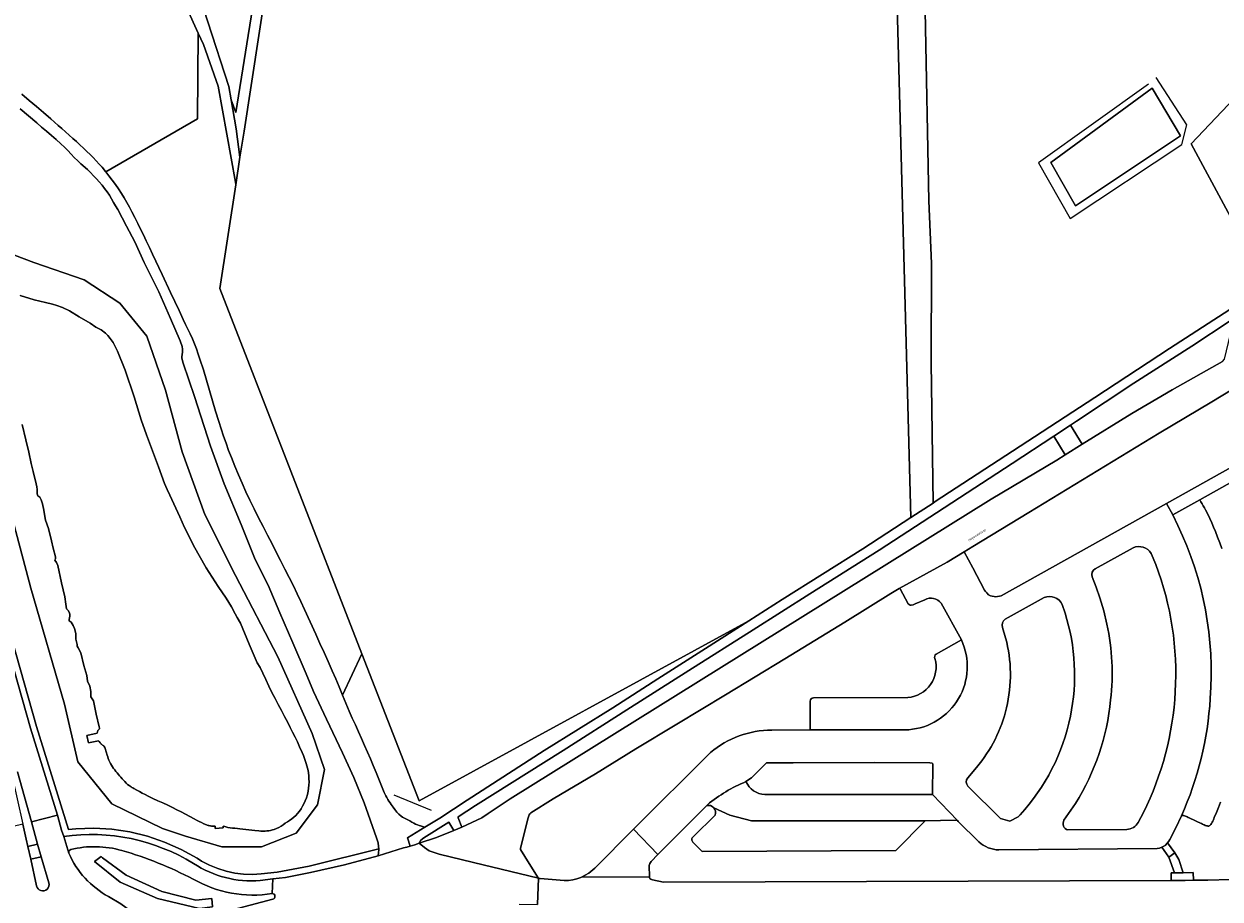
# Model space of a CAD drawing. Header units: metres. Extents: x 197700 to 204338, y 317132 to 325229.
# Tile 921 of 1056: x 203596 to 203784, y 319913 to 320050. Entities that reach past the tile are written whole.
import ezdxf
from ezdxf.enums import TextEntityAlignment as Align

# ---------------------------------------------------------------- set-up
doc = ezdxf.new("R2010")
doc.units = ezdxf.units.M
for name, color, linetype, lineweight in [('B-WE-GR-BEPLANTING_CULTUUR_BOSPLANTSOEN-GV', 90, 'Continuous', 18), ('B-WE-GR-BEPLANTING_CULTUUR_HEESTERS-GV', 90, 'Continuous', 18), ('B-WE-GR-BOS_LOOF-GV', 40, 'Continuous', 13), ('B-WE-GR-BOUWLAND-GV', 80, 'Continuous', 13), ('B-WE-GR-GRAS-GV', 60, 'Continuous', 13), ('B-WE-IE-TERREINAFSCHEIDING_KUNSTMATIG_HEKWERK-G', 20, 'IE-TERREINAFSCHEIDING-KUNSTMATIG', 18), ('B-WE-OG-TERREIN_CULTUURSCHEIDING-GV', 7, 'Continuous', 18), ('B-WE-OG-TERREIN_ERF-GV', 7, 'Continuous', 18), ('B-WE-OG-TOPOGRAFIE-T18', 10, 'Continuous', 18), ('B-WE-OG-WATER-GV', 130, 'Continuous', 18), ('B-WE-OG-WATER_SLOOT-GV', 120, 'Continuous', 18), ('B-WE-VH-VERHARDING_ASFALT-GV', 252, 'Continuous', 18), ('B-WE-VH-VERHARDING_BETONSTRAATSTEEN-GV', 252, 'Continuous', 18), ('B-WE-VH-VERHARDING_HALFVERHARDING-GV', 252, 'Continuous', 18), ('B-WE-VH-VERHARDING_OPEN-GV', 252, 'Continuous', 18), ('B-WE-VH-VERHARDING_SIERBESTRATING-GV', 252, 'Continuous', 18)]:
    doc.layers.add(name, color=color, linetype=linetype, lineweight=lineweight)
doc.styles.add('NLCS-ISO-M200-T18', font='NLCS-ISO.ttf', dxfattribs={"height": 0.36})
doc.linetypes.add('IE-TERREINAFSCHEIDING-KUNSTMATIG', pattern='A,4,[82,NLCS.SHX,S=0.75,R=90,X=0,Y=0],4,-2', length=10)

msp = doc.modelspace()

# ---------------------------------------------------------------- linework, layer by layer
at = {"layer": 'B-WE-GR-BEPLANTING_CULTUUR_BOSPLANTSOEN-GV'}
msp.add_lwpolyline([(203646.328, 319945.122), (203649.392, 319951.587), (203627.067, 320008.973), (203629.57, 320025.23), (203629.52, 320025.634), (203626.793, 320040.733), (203624.484, 320047.238), (203623.674, 320049.026), (203623.548, 320035.596), (203609.171, 320027.267), (203609.654, 320026.667), (203610.175, 320025.989), (203610.678, 320025.299), (203611.162, 320024.597), (203611.616, 320023.894), (203612.05, 320023.176), (203612.468, 320022.448), (203612.876, 320021.714), (203613.276, 320020.977), (203613.743, 320020.086), (203614.192, 320019.185), (203614.628, 320018.278), (203615.061, 320017.369), (203615.495, 320016.461), (203616.004, 320015.4), (203616.508, 320014.338), (203618.011, 320011.145), (203619.345, 320008.323), (203620.011, 320006.911), (203620.675, 320005.499), (203621.336, 320004.085), (203621.695, 320003.329), (203622.059, 320002.576), (203622.419, 320001.821), (203622.767, 320001.06), (203623.092, 320000.291), (203623.4, 319999.485), (203623.686, 319998.669), (203623.957, 319997.848), (203624.486, 319996.202), (203624.991, 319994.582), (203625.466, 319992.953), (203625.932, 319991.32), (203626.407, 319989.691), (203626.913, 319988.071), (203627.287, 319986.933), (203627.666, 319985.797), (203628.055, 319984.664), (203628.458, 319983.536), (203628.879, 319982.416), (203629.418, 319981.061), (203629.983, 319979.715), (203630.568, 319978.377), (203631.171, 319977.047), (203631.786, 319975.724), (203632.455, 319974.341), (203633.147, 319972.968), (203633.854, 319971.603), (203634.563, 319970.238), (203635.266, 319968.871), (203635.941, 319967.55), (203636.619, 319966.232), (203637.296, 319964.912), (203637.965, 319963.589), (203638.621, 319962.259), (203639.209, 319961.033), (203639.787, 319959.802), (203640.359, 319958.567), (203642.148, 319954.669), (203642.8, 319953.242), (203643.449, 319951.812), (203644.09, 319950.38), (203644.722, 319948.944), (203645.264, 319947.679), (203645.795, 319946.408), (203646.322, 319945.137)], close=True, dxfattribs=at)
at = {"layer": 'B-WE-GR-BEPLANTING_CULTUUR_HEESTERS-GV'}
msp.add_lwpolyline([(203617.964, 319914.279), (203612.352, 319916.838), (203608.66, 319919.6), (203608.457, 319919.804), (203607.41, 319919.018), (203611.422, 319915.733), (203617.266, 319913.174), (203623.866, 319911.604), (203625.93, 319911.865), (203625.814, 319913.203), (203623.313, 319912.912)], close=True, dxfattribs=at)
at = {"layer": 'B-WE-GR-BOS_LOOF-GV'}
for points in [[(203860.88, 320177.767), (203761.211, 320112.275), (203731.914, 320110.109), (203735.591, 319973.006), (203739.086, 319975.278), (203738.802, 319997.317), (203738.845, 320012.903), (203738.423, 320022.698), (203737.833, 320052.55), (203737.287, 320083.735), (203736.995, 320099.071), (203749.622, 320110.16), (203760.837, 320111.108), (203780.98, 320123.582), (203787.733, 320115.814)], [(203795.126, 320047.998), (203779.637, 320031.645), (203790.533, 320011.461)]]:
    msp.add_lwpolyline(points, dxfattribs=at)
at = {"layer": 'B-WE-GR-BOUWLAND-GV'}
for points in [[(203639, 320086.628), (203630.87, 320033.67), (203630.239, 320029.57), (203629.57, 320025.23), (203627.067, 320008.973), (203649.392, 319951.587), (203658.368, 319928.513), (203710.156, 319956.792), (203715.392, 319960.118), (203728.061, 319968.112), (203735.591, 319973.006), (203731.914, 320110.109)], [(203621.895, 320061.046), (203628.492, 320040.661), (203628.856, 320038.564), (203629.607, 320036.596), (203637.624, 320086.946)]]:
    msp.add_lwpolyline(points, dxfattribs=at)
msp.add_lwpolyline([(203628.856, 320038.564), (203629.641, 320034.032), (203630.239, 320029.57), (203630.87, 320033.67), (203639, 320086.628), (203637.624, 320086.946), (203629.607, 320036.596)], close=True, dxfattribs=at)
at = {"layer": 'B-WE-GR-GRAS-GV'}
msp.add_lwpolyline([(203629.57, 320025.23), (203630.239, 320029.57), (203629.641, 320034.032), (203628.856, 320038.564), (203628.492, 320040.661), (203621.895, 320061.046), (203611.039, 320087.736), (203607.503, 320095.402), (203604.889, 320100.507), (203602.417, 320104.481), (203598.993, 320108.716), (203590.465, 320118.868), (203584.861, 320125.218), (203582.167, 320127.763), (203588.288, 320119.834), (203595.561, 320110.351), (203599.028, 320105.362), (203602.304, 320098.544), (203612.186, 320075.217), (203619.833, 320057.501), (203623.674, 320049.026), (203624.484, 320047.238), (203626.793, 320040.733), (203629.52, 320025.634)], close=True, dxfattribs=at)
at = {"layer": 'B-WE-IE-TERREINAFSCHEIDING_KUNSTMATIG_HEKWERK-G'}
for points in [[(203739.086, 319975.278), (203738.802, 319997.317), (203738.845, 320012.903), (203738.423, 320022.698), (203737.833, 320052.55), (203737.287, 320083.735), (203736.995, 320099.071), (203749.622, 320110.16), (203760.837, 320111.108), (203780.98, 320123.582)], [(203790.533, 320011.461), (203779.637, 320031.645), (203795.126, 320047.998)], [(203778.927, 320034.639), (203774.133, 320042.071)], [(203772.912, 320041.033), (203755.668, 320028.701)], [(203778.142, 320031.551), (203778.927, 320034.639)], [(203760.639, 320019.944), (203778.142, 320031.551)], [(203755.668, 320028.701), (203760.639, 320019.944)], [(203660.306, 319926.993), (203654.434, 319929.405)]]:
    msp.add_lwpolyline(points, dxfattribs=at)
at = {"layer": 'B-WE-OG-TERREIN_CULTUURSCHEIDING-GV'}
for points in [[(203787.733, 320115.814), (203780.98, 320123.582), (203760.837, 320111.108), (203749.622, 320110.16), (203736.995, 320099.071), (203737.287, 320083.735), (203737.833, 320052.55), (203738.423, 320022.698), (203738.845, 320012.903), (203738.802, 319997.317), (203739.086, 319975.278), (203739.435, 319975.505), (203751.562, 319983.433), (203764.466, 319991.856), (203776.24, 319999.54), (203785.707, 320005.674)], [(203595.958, 320039.454), (203597.107, 320038.496), (203598.255, 320037.537), (203599.397, 320036.571), (203600.53, 320035.594), (203601.111, 320035.084), (203601.689, 320034.571), (203602.266, 320034.057), (203603.415, 320033.023), (203603.976, 320032.52), (203604.539, 320032.019), (203605.099, 320031.515), (203605.652, 320031.004), (203606.195, 320030.483), (203606.684, 320029.997), (203607.168, 320029.506), (203607.645, 320029.007), (203608.112, 320028.5), (203608.568, 320027.984), (203609.118, 320027.332), (203609.171, 320027.267), (203623.548, 320035.596), (203623.674, 320049.026), (203619.833, 320057.501)], [(203790.533, 320011.461), (203779.637, 320031.645), (203795.126, 320047.998)], [(203594.429, 319953.887), (203598.3, 319940.211), (203603.308, 319924.047), (203604.433, 319924.151), (203607.28, 319924.237), (203610.123, 319924.068), (203612.939, 319923.646), (203615.706, 319922.973), (203618.403, 319922.057), (203621.006, 319920.903), (203623.496, 319919.521), (203624.219, 319919.074), (203625.45, 319918.429), (203626.734, 319917.897), (203628.06, 319917.482), (203629.418, 319917.187), (203630.797, 319917.015), (203632.185, 319916.966), (203633.573, 319917.042), (203636.051, 319917.328), (203641.077, 319918.25), (203641.334, 319918.303), (203652.021, 319921.008), (203652.011, 319921.371), (203651.95, 319921.913), (203651.687, 319922.721), (203649.718, 319928.228), (203648.105, 319932.213), (203646.343, 319936.065), (203643.827, 319941.336), (203641.779, 319945.684), (203640.62, 319948.438), (203638.552, 319953.308), (203636.491, 319958.035), (203634.646, 319962.396), (203632.634, 319966.432), (203630.443, 319971.915), (203627.745, 319978.315), (203625.618, 319984.222), (203623.087, 319991.984), (203621.324, 319997.241), (203621.117, 319998.003), (203621.104, 319998.254), (203621.198, 319998.954), (203621.203, 319999.407), (203621.141, 319999.873), (203620.832, 320000.743), (203619.302, 320004.233), (203617.48, 320008.413), (203615.196, 320013.058), (203613.726, 320016.295), (203612.438, 320018.768), (203611.03, 320021.366), (203610.706, 320021.922), (203610.388, 320022.484), (203610.067, 320023.042), (203609.733, 320023.592), (203609.376, 320024.125), (203608.984, 320024.655), (203608.571, 320025.172), (203608.143, 320025.677), (203607.703, 320026.172), (203607.254, 320026.656), (203606.771, 320027.144), (203606.27, 320027.615), (203605.25, 320028.54), (203604.749, 320029.011), (203604.22, 320029.535), (203603.699, 320030.067), (203603.179, 320030.6), (203602.654, 320031.129), (203602.12, 320031.647), (203601.377, 320032.328), (203600.618, 320032.993), (203599.851, 320033.647), (203599.079, 320034.298), (203598.311, 320034.952), (203597.01, 320036.066), (203595.706, 320037.176)], [(203588.043, 320016.756), (203597.841, 320013.019), (203605.778, 320010.313), (203611.388, 320006.662), (203615.621, 320001.473), (203618.514, 319992.983), (203621.135, 319983.327), (203624.697, 319973.482), (203629.547, 319963.885), (203636.19, 319951.109), (203641.59, 319939.121), (203643.491, 319933.469), (203642.433, 319927.921), (203639.083, 319923.473), (203633.612, 319921.282), (203627.388, 319921.326), (203621.656, 319922.978), (203618.089, 319924.179), (203610.093, 319928.053), (203604.772, 319934.661), (203602.684, 319943.697), (203597.371, 319961.89), (203592.341, 319980.693)], [(203737.789, 319960.103), (203736.248, 319959.438), (203735.961, 319959.301), (203735.67, 319959.243), (203735.508, 319959.255), (203735.352, 319959.325), (203735.182, 319959.462), (203733.914, 319961.82), (203733.763, 319961.841), (203732.472, 319961.072), (203725.248, 319956.594), (203715.83, 319950.837), (203706.486, 319945.162), (203698.85, 319940.547), (203692.416, 319936.675), (203686.048, 319932.762), (203679.435, 319928.826), (203675.937, 319926.616), (203675.756, 319926.483), (203675.644, 319926.319), (203675.514, 319925.835), (203674.272, 319921.1), (203674.294, 319920.91), (203675.674, 319918.675), (203677.05, 319916.449), (203677.118, 319916.379), (203677.258, 319916.345), (203677.392, 319916.337), (203681.155, 319916.009), (203681.823, 319916.026), (203682.486, 319916.112), (203683.136, 319916.266), (203683.767, 319916.487), (203683.882, 319916.541), (203683.895, 319916.541), (203685.001, 319917.156), (203685.966, 319917.977), (203692.042, 319924.086), (203704.123, 319936.118)], [(203739.595, 319951.572), (203743.526, 319953.785), (203740.361, 319959.549)], [(203593.464, 319953.625), (203597.341, 319939.927), (203601.565, 319926.295), (203602.224, 319923.945), (203602.563, 319922.946)], [(203652.021, 319921.008), (203641.334, 319918.303), (203641.077, 319918.25), (203636.051, 319917.328), (203633.573, 319917.042), (203632.185, 319916.966), (203630.797, 319917.015), (203629.418, 319917.187), (203628.06, 319917.482), (203626.734, 319917.897), (203625.45, 319918.429), (203624.219, 319919.074), (203623.496, 319919.521), (203621.006, 319920.903), (203618.403, 319922.057), (203615.706, 319922.973), (203612.939, 319923.646), (203610.123, 319924.068), (203607.28, 319924.237), (203604.433, 319924.151), (203603.308, 319924.047), (203598.3, 319940.211), (203594.429, 319953.887)], [(203720.305, 319944.676), (203735.104, 319944.737)], [(203713.75, 319939.63), (203719.791, 319939.649), (203719.774, 319944.176)], [(203603.648, 319920.881), (203603.377, 319920.652), (203603.352, 319920.299)], [(203633.404, 319916.022), (203635.392, 319916.267), (203637.367, 319916.511), (203641.289, 319917.273), (203646.643, 319918.48), (203651.945, 319919.906), (203651.999, 319920.388), (203652.026, 319920.85), (203652.021, 319921.008)], [(203609.6, 319913.498), (203611.499, 319912.339), (203613.301, 319911.032)], [(203620.827, 319909.264), (203622.362, 319909.673), (203624.694, 319910.28), (203635.385, 319913.103)]]:
    msp.add_lwpolyline(points, dxfattribs=at)
for points in [[(203777.946, 320032.927), (203761.463, 320021.912), (203757.586, 320028.722), (203773.516, 320040.385)], [(203762.523, 319984.505), (203770.316, 319989.332), (203776.62, 319993.065), (203784.55, 319997.522), (203784.845, 319997.876), (203786.433, 320004.421), (203785.756, 320003.896), (203779.732, 319999.921), (203770.639, 319994.071), (203761.636, 319988.144), (203760.693, 319987.524)], [(203787.059, 319994.014), (203786.998, 319993.764), (203786.068, 319993.119), (203782.866, 319991.182), (203774.606, 319986.237), (203754.151, 319973.782), (203745.311, 319968.437), (203743.979, 319967.628), (203745.352, 319965.119), (203747.187, 319961.593), (203747.319, 319961.37), (203747.553, 319961.158), (203747.808, 319960.883), (203748.079, 319960.689), (203748.931, 319960.537), (203749.782, 319960.703), (203775.757, 319975.189), (203793.352, 319985.026), (203793.007, 319993.733)], [(203665.098, 319924.397), (203666.668, 319925.116), (203668.22, 319925.876), (203669.228, 319926.517), (203672.686, 319928.845), (203748.218, 319975.888), (203758.513, 319982.021), (203759.852, 319982.85), (203758.05, 319985.785), (203751.516, 319981.486), (203740.808, 319974.542), (203730.646, 319967.885), (203719.724, 319961.009), (203710.847, 319955.353), (203700.726, 319948.964), (203691.016, 319942.791), (203680.985, 319936.446), (203667.209, 319927.78), (203664.506, 319925.998), (203664.481, 319925.855)], [(203659.257, 319924.387), (203661.6, 319925.825), (203665.917, 319928.633), (203677.989, 319936.402), (203688.805, 319943.113), (203695.852, 319947.678), (203703.346, 319952.466), (203710.156, 319956.792), (203658.368, 319928.513), (203649.392, 319951.587), (203646.328, 319945.122), (203646.853, 319943.867), (203647.396, 319942.602), (203647.874, 319941.525), (203648.36, 319940.452), (203648.849, 319939.38), (203649.335, 319938.306), (203649.813, 319937.229), (203650.27, 319936.174), (203650.722, 319935.118), (203651.17, 319934.059), (203651.614, 319932.999), (203652.055, 319931.937), (203652.262, 319931.409), (203652.458, 319930.877), (203652.658, 319930.346), (203652.876, 319929.824), (203653.125, 319929.318), (203653.284, 319929.034), (203653.452, 319928.753), (203653.626, 319928.476), (203653.807, 319928.203), (203653.993, 319927.935), (203654.27, 319927.54), (203654.553, 319927.145), (203654.852, 319926.764), (203655.178, 319926.413), (203655.539, 319926.11), (203655.739, 319925.979), (203655.95, 319925.86), (203656.167, 319925.749), (203656.385, 319925.641), (203656.602, 319925.53), (203656.906, 319925.366), (203657.21, 319925.2), (203657.515, 319925.038), (203657.825, 319924.886), (203658.141, 319924.75), (203658.361, 319924.669), (203658.583, 319924.595), (203659.033, 319924.457)], [(203663.807, 319923.843), (203663.011, 319925.166), (203659.131, 319922.707), (203658.643, 319922.371), (203658.388, 319921.859), (203661.119, 319922.791)], [(203617.964, 319914.279), (203623.313, 319912.912), (203625.814, 319913.203), (203625.93, 319911.865), (203623.866, 319911.604), (203617.266, 319913.174), (203611.422, 319915.733), (203607.41, 319919.018), (203608.457, 319919.804), (203608.66, 319919.6), (203612.352, 319916.838)]]:
    msp.add_lwpolyline(points, close=True, dxfattribs=at)
for points in [[(203740.361, 319959.549, 0.3639503), (203737.789, 319960.103)], [(203735.104, 319944.737, 0.4732241), (203739.38, 319950.849)], [(203739.38, 319950.849, -0.3968265), (203739.595, 319951.572)], [(203719.774, 319944.176, -0.4063009), (203720.305, 319944.676)], [(203704.123, 319936.118, -0.1751972), (203713.75, 319939.63)], [(203602.563, 319922.946, -0.1739786), (203622.96, 319918.677)], [(203603.352, 319920.299, 0.1671346), (203609.6, 319913.498)], [(203611.686, 319920.725, 0.129385), (203603.648, 319920.881)], [(203622.888, 319916.232, 0.0506339), (203611.686, 319920.725)], [(203622.96, 319918.677, 0.1674962), (203633.404, 319916.022)], [(203635.301, 319913.957, -0.1682933), (203622.888, 319916.232)], [(203635.385, 319913.103, 0.913267), (203635.301, 319913.957)]]:
    msp.add_lwpolyline(points, format="xyb", dxfattribs=at)
at = {"layer": 'B-WE-OG-TERREIN_ERF-GV'}
for points in [[(203795.625, 319983.998), (203780.974, 319975.786), (203781.157, 319975.47), (203781.342, 319975.156), (203781.526, 319974.84), (203781.707, 319974.524), (203781.882, 319974.204), (203782.223, 319973.538), (203782.545, 319972.863), (203782.851, 319972.179), (203783.145, 319971.49), (203783.432, 319970.799), (203783.781, 319969.924), (203784.113, 319969.041), (203784.429, 319968.152)], [(203703.503, 319927.766), (203695.864, 319920.111), (203694.808, 319918.998), (203694.596, 319918.704), (203694.515, 319918.353), (203694.534, 319916.596), (203694.574, 319916.413), (203694.622, 319916.331), (203694.76, 319916.204), (203694.846, 319916.165), (203695.032, 319916.141), (203696.735, 319915.768), (203776.492, 319916.028)], [(203784.23, 319928.311), (203783.919, 319927.502), (203783.594, 319926.699), (203783.252, 319925.904), (203783.176, 319925.716), (203783.104, 319925.524), (203783.028, 319925.335), (203782.941, 319925.154), (203782.834, 319924.986), (203782.699, 319924.798), (203782.626, 319924.708), (203782.544, 319924.634), (203782.453, 319924.587), (203782.389, 319924.573), (203782.321, 319924.568), (203782.25, 319924.57), (203782.179, 319924.577), (203782.11, 319924.586), (203782.019, 319924.604), (203781.93, 319924.632), (203781.842, 319924.666), (203781.667, 319924.738), (203781.524, 319924.8), (203781.384, 319924.869), (203781.245, 319924.941), (203781.107, 319925.014), (203780.967, 319925.084), (203780.637, 319925.24), (203780.304, 319925.393), (203779.304, 319925.842), (203779.158, 319925.912), (203779.012, 319925.987), (203778.866, 319926.059), (203778.718, 319926.123), (203778.565, 319926.175), (203778.466, 319926.206), (203778.392, 319926.225), (203778.343, 319926.23), (203778.265, 319926.222), (203778.214, 319926.203), (203778.162, 319926.18), (203778.09, 319926.153), (203777.204, 319924.276), (203776.247, 319922.436), (203776.101, 319922.175), (203775.926, 319921.933), (203777.05, 319920.353), (203777.703, 319919.333), (203778.339, 319917.22), (203779.931, 319917.25), (203779.968, 319916.056), (203782.226, 319916.087), (203785.756, 319916.191)], [(203746.292, 319922.07), (203743.042, 319925.305), (203742.915, 319925.438), (203742.676, 319925.477), (203737.855, 319925.362), (203733.212, 319920.708), (203702.805, 319920.573), (203701.368, 319922.052)], [(203701.445, 319922.901), (203704.842, 319926.266)], [(203776.492, 319916.028), (203776.503, 319917.216), (203776.996, 319917.203), (203776.129, 319919.698), (203775.028, 319921.235), (203774.667, 319921.098), (203774.29, 319921.018), (203749.416, 319920.828)]]:
    msp.add_lwpolyline(points, dxfattribs=at)
for points in [[(203704.651, 319927.443, 0.2917539), (203703.503, 319927.766)], [(203704.842, 319926.266, 0.2918695), (203704.651, 319927.443)], [(203701.368, 319922.052, -0.5027633), (203701.445, 319922.901)], [(203749.416, 319920.828, -0.1869201), (203746.292, 319922.07)]]:
    msp.add_lwpolyline(points, format="xyb", dxfattribs=at)
at = {"layer": 'B-WE-OG-WATER-GV'}
msp.add_lwpolyline([(203761.463, 320021.912), (203777.946, 320032.927), (203773.516, 320040.385), (203757.586, 320028.722)], close=True, dxfattribs=at)
msp.add_lwpolyline([(203596.012, 319987.622), (203596.603, 319985.22), (203597.067, 319983.279), (203597.466, 319981.485), (203597.735, 319980.205), (203598.23, 319978.313), (203598.335, 319977.806), (203598.375, 319977.425), (203598.382, 319977.095), (203598.405, 319976.724), (203598.501, 319976.425), (203598.778, 319976.188), (203599.019, 319975.763), (203599.205, 319975.165), (203599.448, 319974.155), (203599.513, 319973.457), (203599.667, 319972.562), (203600.156, 319971.258), (203600.633, 319969.34), (203600.9, 319968.186), (203601.264, 319966.815), (203601.254, 319966.531), (203601.199, 319966.416), (203601.172, 319966.284), (203601.414, 319965.937), (203601.622, 319965.452), (203602.198, 319962.77), (203602.738, 319960.549), (203602.871, 319959.418), (203602.916, 319959.019), (203603.007, 319958.652), (203603.263, 319958.401), (203603.442, 319958.065), (203603.509, 319957.753), (203603.516, 319957.527), (203603.428, 319957.013), (203603.428, 319956.802), (203603.72, 319956.559), (203604.03, 319956.041), (203604.252, 319955.556), (203604.439, 319954.793), (203604.474, 319953.912), (203604.691, 319953.055), (203604.69, 319952.819), (203604.839, 319952.534), (203605.227, 319951.762), (203605.731, 319949.765), (203606.177, 319948.226), (203606.3, 319947.3), (203606.667, 319946.504), (203606.823, 319945.711), (203606.806, 319945.284), (203606.811, 319944.829), (203607.039, 319944.523), (203607.222, 319944.239), (203607.664, 319942.153), (203608.111, 319940.16), (203608.183, 319939.946), (203608.17, 319939.83), (203607.919, 319939.542), (203607.787, 319939.157), (203606.195, 319938.784), (203606.465, 319937.636), (203608.039, 319937.938), (203608.121, 319937.835), (203608.284, 319937.627), (203608.369, 319937.527), (203608.459, 319937.432), (203608.552, 319937.354), (203608.653, 319937.284), (203608.755, 319937.215), (203608.85, 319937.142), (203608.931, 319937.058), (203609.018, 319936.912), (203609.077, 319936.747), (203609.121, 319936.571), (203609.161, 319936.392), (203609.209, 319936.219), (203609.381, 319935.701), (203609.468, 319935.442), (203609.561, 319935.186), (203609.662, 319934.933), (203609.753, 319934.721), (203609.8, 319934.615), (203609.849, 319934.51), (203609.9, 319934.407), (203610.048, 319934.139), (203610.211, 319933.878), (203610.386, 319933.625), (203610.569, 319933.377), (203610.755, 319933.132), (203610.942, 319932.897), (203611.136, 319932.666), (203611.336, 319932.44), (203611.539, 319932.218), (203611.744, 319931.997), (203612.159, 319931.541), (203612.371, 319931.317), (203612.592, 319931.106), (203612.829, 319930.914), (203612.973, 319930.815), (203613.121, 319930.722), (203613.273, 319930.633), (203613.426, 319930.546), (203613.578, 319930.458), (203614.014, 319930.208), (203614.454, 319929.966), (203614.898, 319929.73), (203615.345, 319929.499), (203615.792, 319929.27), (203616.557, 319928.896), (203617.331, 319928.54), (203618.109, 319928.191), (203618.886, 319927.839), (203619.655, 319927.473), (203620.338, 319927.129), (203621.017, 319926.776), (203621.694, 319926.419), (203622.372, 319926.064), (203623.052, 319925.714), (203623.43, 319925.513), (203623.805, 319925.303), (203624.183, 319925.099), (203624.567, 319924.914), (203624.964, 319924.76), (203625.092, 319924.717), (203625.221, 319924.675), (203625.351, 319924.636), (203625.482, 319924.602), (203625.614, 319924.578), (203625.753, 319924.565), (203625.894, 319924.562), (203626.178, 319924.571), (203626.319, 319924.573), (203626.362, 319924.171), (203627.592, 319924.299), (203627.598, 319924.568), (203627.881, 319924.474), (203628.025, 319924.428), (203628.17, 319924.385), (203628.315, 319924.347), (203628.689, 319924.275), (203629.069, 319924.234), (203629.453, 319924.21), (203629.837, 319924.188), (203630.219, 319924.155), (203630.686, 319924.096), (203631.62, 319923.961), (203632.087, 319923.901), (203632.555, 319923.854), (203633.209, 319923.798), (203633.537, 319923.776), (203633.864, 319923.768), (203634.189, 319923.779), (203634.478, 319923.804), (203634.767, 319923.84), (203635.055, 319923.888), (203635.339, 319923.951), (203635.615, 319924.031), (203635.982, 319924.175), (203636.337, 319924.355), (203636.683, 319924.561), (203637.022, 319924.779), (203637.356, 319924.999), (203637.698, 319925.223), (203638.039, 319925.455), (203638.37, 319925.697), (203638.687, 319925.955), (203638.983, 319926.232), (203639.285, 319926.561), (203639.568, 319926.912), (203639.83, 319927.282), (203640.068, 319927.666), (203640.28, 319928.058), (203640.491, 319928.527), (203640.669, 319929.016), (203640.815, 319929.52), (203640.929, 319930.029), (203641.011, 319930.539), (203641.059, 319931.01), (203641.079, 319931.487), (203641.073, 319931.967), (203641.041, 319932.445), (203640.986, 319932.917), (203640.923, 319933.282), (203640.843, 319933.646), (203640.748, 319934.007), (203640.644, 319934.366), (203640.533, 319934.721), (203640.372, 319935.186), (203640.191, 319935.644), (203639.997, 319936.098), (203639.596, 319937.001), (203639.247, 319937.772), (203638.882, 319938.536), (203638.507, 319939.296), (203638.126, 319940.052), (203637.743, 319940.808), (203637.253, 319941.757), (203636.751, 319942.7), (203636.244, 319943.64), (203635.741, 319944.582), (203635.249, 319945.53), (203634.776, 319946.514), (203634.304, 319947.554), (203633.84, 319948.57), (203633.39, 319949.483), (203632.96, 319950.213), (203631.668, 319953.114), (203630.296, 319956.415), (203629.786, 319957.303), (203629.502, 319957.891), (203628.902, 319958.957), (203628.072, 319960.351), (203626.832, 319962.163), (203624.92, 319965.081), (203622.93, 319968.605), (203622.441, 319969.586), (203621.535, 319971.428), (203620.808, 319973.107), (203619.225, 319976.499), (203618.817, 319977.419), (203618.384, 319978.354), (203617.416, 319980.939), (203615.571, 319985.999), (203614.732, 319988.348), (203613.626, 319991.972), (203612.22, 319996.123), (203611.025, 319999.12), (203610.59, 319999.963), (203610.327, 320000.465), (203609.833, 320001.105), (203609.473, 320001.588), (203609.132, 320001.943), (203608.424, 320002.455), (203607.62, 320002.882), (203606.718, 320003.535), (203605, 320004.516), (203603.471, 320005.433), (203602.386, 320005.994), (203601.474, 320006.286), (203600.801, 320006.5), (203599.67, 320006.749), (203597.901, 320007.156), (203595.694, 320007.843)], dxfattribs=at)
at = {"layer": 'B-WE-OG-WATER_SLOOT-GV'}
for points in [[(203592.341, 319980.693), (203597.371, 319961.89), (203602.684, 319943.697), (203604.772, 319934.661), (203610.093, 319928.053), (203618.089, 319924.179), (203621.656, 319922.978), (203627.388, 319921.326), (203633.612, 319921.282), (203639.083, 319923.473), (203642.433, 319927.921), (203643.491, 319933.469), (203641.59, 319939.121), (203636.19, 319951.109), (203629.547, 319963.885), (203624.697, 319973.482), (203621.135, 319983.327), (203618.514, 319992.983), (203615.621, 320001.473), (203611.388, 320006.662), (203605.778, 320010.313), (203597.841, 320013.019), (203588.043, 320016.756)], [(203595.694, 320007.843), (203597.901, 320007.156), (203599.67, 320006.749), (203600.801, 320006.5), (203601.474, 320006.286), (203602.386, 320005.994), (203603.471, 320005.433), (203605, 320004.516), (203606.718, 320003.535), (203607.62, 320002.882), (203608.424, 320002.455), (203609.132, 320001.943), (203609.473, 320001.588), (203609.833, 320001.105), (203610.327, 320000.465), (203610.59, 319999.963), (203611.025, 319999.12), (203612.22, 319996.123), (203613.626, 319991.972), (203614.732, 319988.348), (203615.571, 319985.999), (203617.416, 319980.939), (203618.384, 319978.354), (203618.817, 319977.419), (203619.225, 319976.499), (203620.808, 319973.107), (203621.535, 319971.428), (203622.441, 319969.586), (203622.93, 319968.605), (203624.92, 319965.081), (203626.832, 319962.163), (203628.072, 319960.351), (203628.902, 319958.957), (203629.502, 319957.891), (203629.786, 319957.303), (203630.296, 319956.415), (203631.668, 319953.114), (203632.96, 319950.213), (203633.39, 319949.483), (203633.84, 319948.57), (203634.304, 319947.554), (203634.776, 319946.514), (203635.249, 319945.53), (203635.741, 319944.582), (203636.244, 319943.64), (203636.751, 319942.7), (203637.253, 319941.757), (203637.743, 319940.808), (203638.126, 319940.052), (203638.507, 319939.296), (203638.882, 319938.536), (203639.247, 319937.772), (203639.596, 319937.001), (203639.997, 319936.098), (203640.191, 319935.644), (203640.372, 319935.186), (203640.533, 319934.721), (203640.644, 319934.366), (203640.748, 319934.007), (203640.843, 319933.646), (203640.923, 319933.282), (203640.986, 319932.917), (203641.041, 319932.445), (203641.073, 319931.967), (203641.079, 319931.487), (203641.059, 319931.01), (203641.011, 319930.539), (203640.929, 319930.029), (203640.815, 319929.52), (203640.669, 319929.016), (203640.491, 319928.527), (203640.28, 319928.058), (203640.068, 319927.666), (203639.83, 319927.282), (203639.568, 319926.912), (203639.285, 319926.561), (203638.983, 319926.232), (203638.687, 319925.955), (203638.37, 319925.697), (203638.039, 319925.455), (203637.698, 319925.223), (203637.356, 319924.999), (203637.022, 319924.779), (203636.683, 319924.561), (203636.337, 319924.355), (203635.982, 319924.175), (203635.615, 319924.031), (203635.339, 319923.951), (203635.055, 319923.888), (203634.767, 319923.84), (203634.478, 319923.804), (203634.189, 319923.779), (203633.864, 319923.768), (203633.537, 319923.776), (203633.209, 319923.798), (203632.555, 319923.854), (203632.087, 319923.901), (203631.62, 319923.961), (203630.686, 319924.096), (203630.219, 319924.155), (203629.837, 319924.188), (203629.453, 319924.21), (203629.069, 319924.234), (203628.689, 319924.275), (203628.315, 319924.347), (203628.17, 319924.385), (203628.025, 319924.428), (203627.881, 319924.474), (203627.598, 319924.568), (203627.592, 319924.299), (203626.362, 319924.171), (203626.319, 319924.573), (203626.178, 319924.571), (203625.894, 319924.562), (203625.753, 319924.565), (203625.614, 319924.578), (203625.482, 319924.602), (203625.351, 319924.636), (203625.221, 319924.675), (203625.092, 319924.717), (203624.964, 319924.76), (203624.567, 319924.914), (203624.183, 319925.099), (203623.805, 319925.303), (203623.43, 319925.513), (203623.052, 319925.714), (203622.372, 319926.064), (203621.694, 319926.419), (203621.017, 319926.776), (203620.338, 319927.129), (203619.655, 319927.473), (203618.886, 319927.839), (203618.109, 319928.191), (203617.331, 319928.54), (203616.557, 319928.896), (203615.792, 319929.27), (203615.345, 319929.499), (203614.898, 319929.73), (203614.454, 319929.966), (203614.014, 319930.208), (203613.578, 319930.458), (203613.426, 319930.546), (203613.273, 319930.633), (203613.121, 319930.722), (203612.973, 319930.815), (203612.829, 319930.914), (203612.592, 319931.106), (203612.371, 319931.317), (203612.159, 319931.541), (203611.744, 319931.997), (203611.539, 319932.218), (203611.336, 319932.44), (203611.136, 319932.666), (203610.942, 319932.897), (203610.755, 319933.132), (203610.569, 319933.377), (203610.386, 319933.625), (203610.211, 319933.878), (203610.048, 319934.139), (203609.9, 319934.407), (203609.849, 319934.51), (203609.8, 319934.615), (203609.753, 319934.721), (203609.662, 319934.933), (203609.561, 319935.186), (203609.468, 319935.442), (203609.381, 319935.701), (203609.209, 319936.219), (203609.161, 319936.392), (203609.121, 319936.571), (203609.077, 319936.747), (203609.018, 319936.912), (203608.931, 319937.058), (203608.85, 319937.142), (203608.755, 319937.215), (203608.653, 319937.284), (203608.552, 319937.354), (203608.459, 319937.432), (203608.369, 319937.527), (203608.284, 319937.627), (203608.121, 319937.835), (203608.039, 319937.938), (203606.465, 319937.636), (203606.195, 319938.784), (203607.787, 319939.157), (203607.919, 319939.542), (203608.17, 319939.83), (203608.183, 319939.946), (203608.111, 319940.16), (203607.664, 319942.153), (203607.222, 319944.239), (203607.039, 319944.523), (203606.811, 319944.829), (203606.806, 319945.284), (203606.823, 319945.711), (203606.667, 319946.504), (203606.3, 319947.3), (203606.177, 319948.226), (203605.731, 319949.765), (203605.227, 319951.762), (203604.839, 319952.534), (203604.69, 319952.819), (203604.691, 319953.055), (203604.474, 319953.912), (203604.439, 319954.793), (203604.252, 319955.556), (203604.03, 319956.041), (203603.72, 319956.559), (203603.428, 319956.802), (203603.428, 319957.013), (203603.516, 319957.527), (203603.509, 319957.753), (203603.442, 319958.065), (203603.263, 319958.401), (203603.007, 319958.652), (203602.916, 319959.019), (203602.871, 319959.418), (203602.738, 319960.549), (203602.198, 319962.77), (203601.622, 319965.452), (203601.414, 319965.937), (203601.172, 319966.284), (203601.199, 319966.416), (203601.254, 319966.531), (203601.264, 319966.815), (203600.9, 319968.186), (203600.633, 319969.34), (203600.156, 319971.258), (203599.667, 319972.562), (203599.513, 319973.457), (203599.448, 319974.155), (203599.205, 319975.165), (203599.019, 319975.763), (203598.778, 319976.188), (203598.501, 319976.425), (203598.405, 319976.724), (203598.382, 319977.095), (203598.375, 319977.425), (203598.335, 319977.806), (203598.23, 319978.313), (203597.735, 319980.205), (203597.466, 319981.485), (203597.067, 319983.279), (203596.603, 319985.22), (203596.012, 319987.622)]]:
    msp.add_lwpolyline(points, dxfattribs=at)
at = {"layer": 'B-WE-VH-VERHARDING_ASFALT-GV'}
for points in [[(203595.277, 319933.066), (203597.476, 319925.208), (203601.565, 319926.295), (203597.341, 319939.927), (203593.464, 319953.625), (203589.876, 319967.382), (203586.547, 319980.504), (203583.193, 319993.68), (203579.874, 320006.768), (203576.462, 320020.533), (203574.006, 320030.095), (203570.506, 320043.984), (203566.673, 320058.914), (203562.952, 320073.486), (203558.473, 320090.293), (203554.22, 320103.923), (203548.684, 320119.317), (203543.368, 320133.146), (203537.548, 320148.41), (203536.126, 320152.336), (203535.23, 320154.617), (203531.164, 320152.744), (203532.168, 320150.544), (203535.876, 320142.327)], [(203777.546, 319971.748), (203776.746, 319973.416), (203775.757, 319975.189), (203749.782, 319960.703), (203748.931, 319960.537), (203748.079, 319960.689), (203747.808, 319960.883), (203747.553, 319961.158), (203747.319, 319961.37), (203747.187, 319961.593), (203745.352, 319965.119), (203743.979, 319967.628), (203741.29, 319965.995), (203733.763, 319961.841), (203733.914, 319961.82), (203735.182, 319959.462), (203735.352, 319959.325), (203735.508, 319959.255), (203735.67, 319959.243), (203735.961, 319959.301), (203736.248, 319959.438), (203737.789, 319960.103)], [(203764.561, 319964.954), (203770.494, 319968.265)], [(203773.356, 319967.366), (203774.069, 319965.611)], [(203766.386, 319956.249), (203765.887, 319958.335), (203765.286, 319960.395), (203764.715, 319962.062), (203764.078, 319963.706)], [(203740.361, 319959.549), (203743.526, 319953.785)], [(203750.411, 319957.06), (203756.537, 319960.429)], [(203759.37, 319959.338), (203759.827, 319958.006)], [(203750.485, 319954.108), (203749.971, 319955.76)], [(203735.268, 319939.697), (203719.791, 319939.649), (203713.75, 319939.63)], [(203704.123, 319936.118), (203692.042, 319924.086), (203695.864, 319920.111), (203703.503, 319927.766), (203703.646, 319927.909)], [(203709.701, 319931.548), (203710.588, 319932.155), (203712.679, 319934.225), (203712.922, 319934.466), (203717.105, 319934.471), (203729.951, 319934.553), (203738.593, 319934.512), (203738.918, 319934.463), (203739.041, 319934.343), (203738.983, 319929.538), (203742.915, 319925.438), (203743.042, 319925.305), (203746.292, 319922.07)], [(203744.532, 319932.16), (203745.894, 319933.78)], [(203752.742, 319926.339), (203752.433, 319925.99), (203751.16, 319925.314), (203749.684, 319925.747), (203744.56, 319930.805)], [(203759.646, 319925.47), (203761.464, 319928.124)], [(203603.352, 319920.299), (203602.563, 319922.946), (203602.224, 319923.945), (203601.565, 319926.295), (203597.476, 319925.208), (203598.46, 319921.727), (203599.027, 319919.756), (203600.208, 319915.634)], [(203749.416, 319920.828), (203774.29, 319921.018), (203774.667, 319921.098), (203775.028, 319921.235), (203775.516, 319921.533), (203775.926, 319921.933), (203776.101, 319922.175), (203776.247, 319922.436), (203777.204, 319924.276), (203778.09, 319926.153)], [(203772.134, 319926.672), (203771.292, 319925.122)], [(203598.292, 319915.178), (203597.372, 319919.38), (203596.909, 319921.355), (203596.645, 319922.524), (203596.144, 319924.881), (203591.922, 319923.888), (203592.426, 319921.527), (203592.592, 319920.257), (203593.143, 319918.021), (203593.164, 319917.98), (203593.18, 319917.936)], [(203769.513, 319924.047), (203760.238, 319923.955)], [(203602.563, 319922.946), (203603.352, 319920.299), (203603.377, 319920.652), (203603.648, 319920.881)], [(203674.086, 319912.302), (203676.986, 319912.228), (203677.118, 319916.379), (203666.923, 319918.829), (203661.542, 319920.178), (203659.956, 319920.65), (203659.209, 319921.183), (203658.388, 319921.859), (203657.682, 319921.639), (203656.975, 319921.428), (203656.437, 319921.273), (203655.899, 319921.123), (203653.926, 319920.499), (203651.945, 319919.906), (203646.643, 319918.48), (203641.289, 319917.273), (203637.367, 319916.511), (203635.392, 319916.267), (203635.301, 319913.957)], [(203635.301, 319913.957), (203635.392, 319916.267), (203633.404, 319916.022)], [(203785.756, 319916.191), (203782.226, 319916.087), (203779.968, 319916.056), (203778.695, 319916.039), (203776.953, 319916.029), (203776.492, 319916.028), (203696.735, 319915.768), (203695.032, 319916.141), (203694.846, 319916.165), (203694.76, 319916.204), (203694.622, 319916.331), (203694.574, 319916.413), (203694.534, 319916.596), (203683.895, 319916.541), (203683.882, 319916.541), (203683.767, 319916.487), (203683.136, 319916.266), (203682.486, 319916.112), (203681.823, 319916.026), (203681.155, 319916.009), (203677.392, 319916.337), (203677.258, 319916.345), (203677.118, 319916.379), (203676.986, 319912.228)], [(203613.301, 319911.032), (203611.499, 319912.339), (203609.6, 319913.498)], [(203635.385, 319913.103), (203624.694, 319910.28), (203625.671, 319906.372), (203636.43, 319909.207)]]:
    msp.add_lwpolyline(points, dxfattribs=at)
for points in [[(203782.614, 319944.601, 0.1315676), (203777.546, 319971.748)], [(203770.494, 319968.265, -0.3621605), (203773.356, 319967.366)], [(203764.078, 319963.706, -0.3592983), (203764.561, 319964.954)], [(203774.069, 319965.611, -0.1049322), (203777.127, 319945.658)], [(203737.789, 319960.103, -0.3639503), (203740.361, 319959.549)], [(203756.537, 319960.429, -0.4056381), (203759.37, 319959.338)], [(203759.827, 319958.006, -0.1268675), (203760.654, 319941.793)], [(203749.971, 319955.76, -0.3368656), (203750.411, 319957.06)], [(203766.973, 319944.383, 0.0821666), (203766.386, 319956.249)], [(203743.526, 319953.785, -0.5246276), (203735.268, 319939.697)], [(203750.618, 319943.142, 0.123928), (203750.485, 319954.108)], [(203761.464, 319928.124, 0.1148737), (203766.973, 319944.383)], [(203777.127, 319945.658, -0.1005732), (203772.134, 319926.672)], [(203778.09, 319926.153, 0.0904283), (203782.614, 319944.601)], [(203745.894, 319933.78, 0.1206082), (203750.618, 319943.142)], [(203760.654, 319941.793, -0.1371976), (203752.742, 319926.339)], [(203713.75, 319939.63, 0.1751972), (203704.123, 319936.118)], [(203703.646, 319927.909, -0.074869), (203709.701, 319931.548)], [(203744.56, 319930.805, -0.3763908), (203744.532, 319932.16)], [(203760.238, 319923.955, -0.4856747), (203759.646, 319925.47)], [(203771.292, 319925.122, -0.2504914), (203769.513, 319924.047)], [(203622.96, 319918.677, 0.1739786), (203602.563, 319922.946)], [(203746.292, 319922.07, 0.1869201), (203749.416, 319920.828)], [(203609.6, 319913.498, -0.1671346), (203603.352, 319920.299)], [(203603.648, 319920.881, -0.129385), (203611.686, 319920.725)], [(203611.686, 319920.725, -0.0506339), (203622.888, 319916.232)], [(203633.404, 319916.022, -0.1674962), (203622.96, 319918.677)], [(203622.888, 319916.232, 0.1682933), (203635.301, 319913.957)], [(203600.208, 319915.634, -1.0458182), (203598.292, 319915.178)], [(203635.301, 319913.957, -0.913267), (203635.385, 319913.103)]]:
    msp.add_lwpolyline(points, format="xyb", dxfattribs=at)
msp.add_lwpolyline([(203599.027, 319919.756), (203598.46, 319921.727), (203596.909, 319921.355), (203597.372, 319919.38)], close=True, dxfattribs=at)
at = {"layer": 'B-WE-VH-VERHARDING_BETONSTRAATSTEEN-GV'}
for points in [[(203784.429, 319968.152), (203784.113, 319969.041), (203783.781, 319969.924), (203783.432, 319970.799), (203783.145, 319971.49), (203782.851, 319972.179), (203782.545, 319972.863), (203782.223, 319973.538), (203781.882, 319974.204), (203781.707, 319974.524), (203781.526, 319974.84), (203781.342, 319975.156), (203781.157, 319975.47), (203780.974, 319975.786), (203776.746, 319973.416)], [(203776.746, 319973.416), (203777.546, 319971.748)], [(203770.494, 319968.265), (203764.561, 319964.954)], [(203774.069, 319965.611), (203773.356, 319967.366)], [(203764.078, 319963.706), (203764.715, 319962.062), (203765.286, 319960.395), (203765.887, 319958.335), (203766.386, 319956.249)], [(203756.537, 319960.429), (203750.411, 319957.06)], [(203759.827, 319958.006), (203759.37, 319959.338)], [(203749.971, 319955.76), (203750.485, 319954.108)], [(203743.526, 319953.785), (203739.595, 319951.572)], [(203735.104, 319944.737), (203720.305, 319944.676)], [(203719.774, 319944.176), (203719.791, 319939.649), (203735.268, 319939.697)], [(203597.476, 319925.208), (203595.277, 319933.066)], [(203712.679, 319934.225), (203710.588, 319932.155), (203709.701, 319931.548)], [(203712.679, 319929.538), (203738.983, 319929.538), (203739.041, 319934.343), (203738.918, 319934.463), (203738.593, 319934.512), (203729.951, 319934.553), (203717.105, 319934.471), (203712.922, 319934.466), (203712.679, 319934.225)], [(203745.894, 319933.78), (203744.532, 319932.16)], [(203594.378, 319932.822), (203596.144, 319924.881), (203596.645, 319922.524), (203596.909, 319921.355), (203598.46, 319921.727), (203597.476, 319925.208)], [(203704.651, 319927.443), (203707.149, 319926.29), (203710.573, 319925.362), (203737.855, 319925.362), (203742.676, 319925.477), (203742.915, 319925.438), (203738.983, 319929.538), (203712.679, 319929.538)], [(203744.56, 319930.805), (203749.684, 319925.747), (203751.16, 319925.314), (203752.433, 319925.99), (203752.742, 319926.339)], [(203701.368, 319922.052), (203702.805, 319920.573), (203733.212, 319920.708), (203737.855, 319925.362), (203710.573, 319925.362), (203707.149, 319926.29), (203704.651, 319927.443)], [(203703.646, 319927.909), (203703.503, 319927.766)], [(203761.464, 319928.124), (203759.646, 319925.47)], [(203778.09, 319926.153), (203778.162, 319926.18), (203778.214, 319926.203), (203778.265, 319926.222), (203778.343, 319926.23), (203778.392, 319926.225), (203778.466, 319926.206), (203778.565, 319926.175), (203778.718, 319926.123), (203778.866, 319926.059), (203779.012, 319925.987), (203779.158, 319925.912), (203779.304, 319925.842), (203780.304, 319925.393), (203780.637, 319925.24), (203780.967, 319925.084), (203781.107, 319925.014), (203781.245, 319924.941), (203781.384, 319924.869), (203781.524, 319924.8), (203781.667, 319924.738), (203781.842, 319924.666), (203781.93, 319924.632), (203782.019, 319924.604), (203782.11, 319924.586), (203782.179, 319924.577), (203782.25, 319924.57), (203782.321, 319924.568), (203782.389, 319924.573), (203782.453, 319924.587), (203782.544, 319924.634), (203782.626, 319924.708), (203782.699, 319924.798), (203782.834, 319924.986), (203782.941, 319925.154), (203783.028, 319925.335), (203783.104, 319925.524), (203783.176, 319925.716), (203783.252, 319925.904), (203783.594, 319926.699), (203783.919, 319927.502), (203784.23, 319928.311)], [(203704.842, 319926.266), (203701.445, 319922.901)], [(203771.292, 319925.122), (203772.134, 319926.672)], [(203760.238, 319923.955), (203769.513, 319924.047)], [(203600.208, 319915.634), (203599.027, 319919.756), (203597.372, 319919.38), (203598.292, 319915.178)]]:
    msp.add_lwpolyline(points, dxfattribs=at)
for points in [[(203777.546, 319971.748, -0.1315676), (203782.614, 319944.601)], [(203773.356, 319967.366, 0.3621605), (203770.494, 319968.265)], [(203764.561, 319964.954, 0.3592983), (203764.078, 319963.706)], [(203777.127, 319945.658, 0.1049322), (203774.069, 319965.611)], [(203759.37, 319959.338, 0.4056381), (203756.537, 319960.429)], [(203760.654, 319941.793, 0.1268675), (203759.827, 319958.006)], [(203750.411, 319957.06, 0.3368656), (203749.971, 319955.76)], [(203766.386, 319956.249, -0.0821666), (203766.973, 319944.383)], [(203735.268, 319939.697, 0.5246276), (203743.526, 319953.785)], [(203750.485, 319954.108, -0.123928), (203750.618, 319943.142)], [(203739.38, 319950.849, -0.4732241), (203735.104, 319944.737)], [(203739.595, 319951.572, 0.3968265), (203739.38, 319950.849)], [(203720.305, 319944.676, 0.4063009), (203719.774, 319944.176)], [(203766.973, 319944.383, -0.1148737), (203761.464, 319928.124)], [(203772.134, 319926.672, 0.1005732), (203777.127, 319945.658)], [(203782.614, 319944.601, -0.0904283), (203778.09, 319926.153)], [(203750.618, 319943.142, -0.1206082), (203745.894, 319933.78)], [(203752.742, 319926.339, 0.1371976), (203760.654, 319941.793)], [(203709.701, 319931.548, 0.074869), (203703.646, 319927.909)], [(203709.701, 319931.548, 0.299995), (203712.679, 319929.538)], [(203712.679, 319929.538, -0.299995), (203709.701, 319931.548)], [(203744.532, 319932.16, 0.3763908), (203744.56, 319930.805)], [(203703.503, 319927.766, -0.2917539), (203704.651, 319927.443)], [(203704.651, 319927.443, -0.2918695), (203704.842, 319926.266)], [(203759.646, 319925.47, 0.4856747), (203760.238, 319923.955)], [(203769.513, 319924.047, 0.2504914), (203771.292, 319925.122)], [(203701.445, 319922.901, 0.5027633), (203701.368, 319922.052)], [(203598.292, 319915.178, 1.0458182), (203600.208, 319915.634)]]:
    msp.add_lwpolyline(points, format="xyb", dxfattribs=at)
msp.add_lwpolyline([(203692.042, 319924.086), (203685.966, 319917.977), (203685.001, 319917.156), (203683.895, 319916.541), (203694.534, 319916.596), (203694.515, 319918.353), (203694.596, 319918.704), (203694.808, 319918.998), (203695.864, 319920.111)], close=True, dxfattribs=at)
at = {"layer": 'B-WE-VH-VERHARDING_HALFVERHARDING-GV'}
msp.add_lwpolyline([(203785.707, 320005.674), (203776.24, 319999.54), (203764.466, 319991.856), (203751.562, 319983.433), (203739.435, 319975.505), (203739.086, 319975.278), (203735.591, 319973.006), (203728.061, 319968.112), (203715.392, 319960.118), (203710.156, 319956.792), (203703.346, 319952.466), (203695.852, 319947.678), (203688.805, 319943.113), (203677.989, 319936.402), (203665.917, 319928.633), (203661.6, 319925.825), (203659.257, 319924.387), (203656.553, 319922.728), (203656.975, 319921.428), (203657.682, 319921.639), (203658.388, 319921.859), (203658.643, 319922.371), (203659.131, 319922.707), (203663.011, 319925.166), (203663.807, 319923.843), (203664.454, 319924.116), (203665.098, 319924.397), (203664.481, 319925.855), (203664.506, 319925.998), (203667.209, 319927.78), (203680.985, 319936.446), (203691.016, 319942.791), (203700.726, 319948.964), (203710.847, 319955.353), (203719.724, 319961.009), (203730.646, 319967.885), (203740.808, 319974.542), (203751.516, 319981.486), (203758.05, 319985.785), (203760.693, 319987.524), (203761.636, 319988.144), (203770.639, 319994.071), (203779.732, 319999.921), (203785.756, 320003.896)], dxfattribs=at)
at = {"layer": 'B-WE-VH-VERHARDING_OPEN-GV'}
for points in [[(203595.706, 320037.176), (203597.01, 320036.066), (203598.311, 320034.952), (203599.079, 320034.298), (203599.851, 320033.647), (203600.618, 320032.993), (203601.377, 320032.328), (203602.12, 320031.647), (203602.654, 320031.129), (203603.179, 320030.6), (203603.699, 320030.067), (203604.22, 320029.535), (203604.749, 320029.011), (203605.25, 320028.54), (203606.27, 320027.615), (203606.771, 320027.144), (203607.254, 320026.656), (203607.703, 320026.172), (203608.143, 320025.677), (203608.571, 320025.172), (203608.984, 320024.655), (203609.376, 320024.125), (203609.733, 320023.592), (203610.067, 320023.042), (203610.388, 320022.484), (203610.706, 320021.922), (203611.03, 320021.366), (203612.438, 320018.768), (203613.726, 320016.295), (203615.196, 320013.058), (203617.48, 320008.413), (203619.302, 320004.233), (203620.832, 320000.743), (203621.141, 319999.873), (203621.203, 319999.407), (203621.198, 319998.954), (203621.104, 319998.254), (203621.117, 319998.003), (203621.324, 319997.241), (203623.087, 319991.984), (203625.618, 319984.222), (203627.745, 319978.315), (203630.443, 319971.915), (203632.634, 319966.432), (203634.646, 319962.396), (203636.491, 319958.035), (203638.552, 319953.308), (203640.62, 319948.438), (203641.779, 319945.684), (203643.827, 319941.336), (203646.343, 319936.065), (203648.105, 319932.213), (203649.718, 319928.228), (203651.687, 319922.721), (203651.95, 319921.913), (203652.011, 319921.371), (203652.021, 319921.008), (203652.026, 319920.85), (203651.999, 319920.388), (203651.945, 319919.906), (203653.926, 319920.499), (203655.899, 319921.123), (203656.437, 319921.273), (203656.975, 319921.428), (203656.553, 319922.728), (203659.257, 319924.387), (203659.033, 319924.457), (203658.583, 319924.595), (203658.361, 319924.669), (203658.141, 319924.75), (203657.825, 319924.886), (203657.515, 319925.038), (203657.21, 319925.2), (203656.906, 319925.366), (203656.602, 319925.53), (203656.385, 319925.641), (203656.167, 319925.749), (203655.95, 319925.86), (203655.739, 319925.979), (203655.539, 319926.11), (203655.178, 319926.413), (203654.852, 319926.764), (203654.553, 319927.145), (203654.27, 319927.54), (203653.993, 319927.935), (203653.807, 319928.203), (203653.626, 319928.476), (203653.452, 319928.753), (203653.284, 319929.034), (203653.125, 319929.318), (203652.876, 319929.824), (203652.658, 319930.346), (203652.458, 319930.877), (203652.262, 319931.409), (203652.055, 319931.937), (203651.614, 319932.999), (203651.17, 319934.059), (203650.722, 319935.118), (203650.27, 319936.174), (203649.813, 319937.229), (203649.335, 319938.306), (203648.849, 319939.38), (203648.36, 319940.452), (203647.874, 319941.525), (203647.396, 319942.602), (203646.853, 319943.867), (203646.328, 319945.122), (203646.322, 319945.137), (203645.795, 319946.408), (203645.264, 319947.679), (203644.722, 319948.944), (203644.09, 319950.38), (203643.449, 319951.812), (203642.8, 319953.242), (203642.148, 319954.669), (203640.359, 319958.567), (203639.787, 319959.802), (203639.209, 319961.033), (203638.621, 319962.259), (203637.965, 319963.589), (203637.296, 319964.912), (203636.619, 319966.232), (203635.941, 319967.55), (203635.266, 319968.871), (203634.563, 319970.238), (203633.854, 319971.603), (203633.147, 319972.968), (203632.455, 319974.341), (203631.786, 319975.724), (203631.171, 319977.047), (203630.568, 319978.377), (203629.983, 319979.715), (203629.418, 319981.061), (203628.879, 319982.416), (203628.458, 319983.536), (203628.055, 319984.664), (203627.666, 319985.797), (203627.287, 319986.933), (203626.913, 319988.071), (203626.407, 319989.691), (203625.932, 319991.32), (203625.466, 319992.953), (203624.991, 319994.582), (203624.486, 319996.202), (203623.957, 319997.848), (203623.686, 319998.669), (203623.4, 319999.485), (203623.092, 320000.291), (203622.767, 320001.06), (203622.419, 320001.821), (203622.059, 320002.576), (203621.695, 320003.329), (203621.336, 320004.085), (203620.675, 320005.499), (203620.011, 320006.911), (203619.345, 320008.323), (203618.011, 320011.145), (203616.508, 320014.338), (203616.004, 320015.4), (203615.495, 320016.461), (203615.061, 320017.369), (203614.628, 320018.278), (203614.192, 320019.185), (203613.743, 320020.086), (203613.276, 320020.977), (203612.876, 320021.714), (203612.468, 320022.448), (203612.05, 320023.176), (203611.616, 320023.894), (203611.162, 320024.597), (203610.678, 320025.299), (203610.175, 320025.989), (203609.654, 320026.667), (203609.171, 320027.267), (203609.118, 320027.332), (203608.568, 320027.984), (203608.112, 320028.5), (203607.645, 320029.007), (203607.168, 320029.506), (203606.684, 320029.997), (203606.195, 320030.483), (203605.652, 320031.004), (203605.099, 320031.515), (203604.539, 320032.019), (203603.976, 320032.52), (203603.415, 320033.023), (203602.266, 320034.057), (203601.689, 320034.571), (203601.111, 320035.084), (203600.53, 320035.594), (203599.397, 320036.571), (203598.255, 320037.537), (203597.107, 320038.496), (203595.958, 320039.454)], [(203793.352, 319985.026), (203775.757, 319975.189), (203776.746, 319973.416), (203780.974, 319975.786), (203795.625, 319983.998)]]:
    msp.add_lwpolyline(points, dxfattribs=at)
for points in [[(203760.693, 319987.524), (203758.05, 319985.785), (203759.852, 319982.85), (203762.523, 319984.505)], [(203775.926, 319921.933), (203775.516, 319921.533), (203775.028, 319921.235), (203776.129, 319919.698), (203777.05, 319920.353)], [(203776.996, 319917.203), (203778.339, 319917.22), (203777.703, 319919.333), (203777.05, 319920.353), (203776.129, 319919.698)], [(203776.996, 319917.203), (203776.503, 319917.216), (203776.492, 319916.028), (203776.953, 319916.029), (203778.695, 319916.039), (203779.968, 319916.056), (203779.931, 319917.25), (203778.339, 319917.22)]]:
    msp.add_lwpolyline(points, close=True, dxfattribs=at)
at = {"layer": 'B-WE-VH-VERHARDING_SIERBESTRATING-GV'}
msp.add_lwpolyline([(203784.55, 319997.522), (203776.62, 319993.065), (203770.316, 319989.332), (203762.523, 319984.505), (203759.852, 319982.85), (203758.513, 319982.021), (203748.218, 319975.888), (203672.686, 319928.845), (203669.228, 319926.517), (203668.22, 319925.876), (203666.668, 319925.116), (203665.098, 319924.397), (203664.454, 319924.116), (203663.807, 319923.843), (203661.119, 319922.791), (203658.388, 319921.859), (203659.209, 319921.183), (203659.956, 319920.65), (203661.542, 319920.178), (203666.923, 319918.829), (203677.118, 319916.379), (203677.05, 319916.449), (203675.674, 319918.675), (203674.294, 319920.91), (203674.272, 319921.1), (203675.514, 319925.835), (203675.644, 319926.319), (203675.756, 319926.483), (203675.937, 319926.616), (203679.435, 319928.826), (203686.048, 319932.762), (203692.416, 319936.675), (203698.85, 319940.547), (203706.486, 319945.162), (203715.83, 319950.837), (203725.248, 319956.594), (203732.472, 319961.072), (203733.763, 319961.841), (203741.29, 319965.995), (203743.979, 319967.628), (203745.311, 319968.437), (203754.151, 319973.782), (203774.606, 319986.237), (203782.866, 319991.182), (203786.068, 319993.119)], dxfattribs=at)

# ---------------------------------------------------------------- texts
at = {"layer": 'B-WE-OG-TOPOGRAFIE-T18', "style": 'NLCS-ISO-M200-T18'}
msp.add_text('Heyendallaan', height=0.36, rotation=31.9, dxfattribs=at).set_placement((203746.022, 319970.215), align=Align.MIDDLE)

doc.saveas('drawing.dxf')
